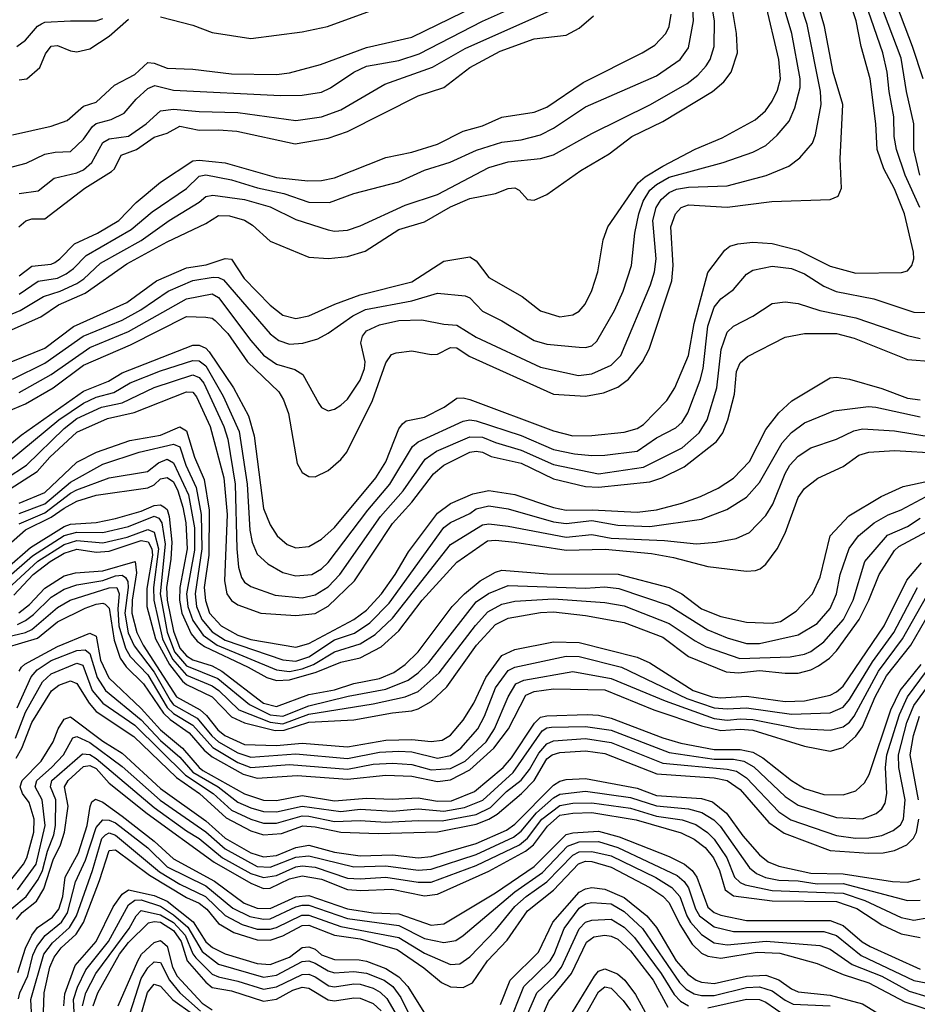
# Model space of a CAD drawing. Header units: inches. Extents: x 990535 to 1117859, y 769386 to 892122.
# Tile 924 of 1056: x 1071692 to 1074481, y 861695 to 864753. Entities that reach past the tile are written whole.
import ezdxf

# ---------------------------------------------------------------- set-up
doc = ezdxf.new("R2010")
doc.units = ezdxf.units.IN
doc.header["$MEASUREMENT"] = 0
doc.layers.add('B0876', color=7, linetype='Continuous')

msp = doc.modelspace()

# ---------------------------------------------------------------- linework, layer by layer
at = {"layer": 'B0876', "color": 5}
for points, elevation in [([(1071670, 864395.9), (1071790, 864422.9), (1071839.4, 864440.6), (1071890, 864484.7), (1071930, 864497.3), (1071986.2, 864550), (1072050, 864582.9), (1072090, 864620.3), (1072110, 864618.2), (1072150, 864603.1), (1072230, 864599.6), (1072350, 864584.7), (1072490, 864582.8), (1072530, 864588.7), (1072626.3, 864613.7), (1072770, 864667), (1072910, 864698.8), (1073270, 864875.3)], 5380), ([(1074488, 864270), (1074470.2, 864350), (1074469.6, 864430), (1074446.7, 864530), (1074430, 864634.2), (1074338.5, 864878.5)], 5040), ([(1071582.3, 863370), (1071697.2, 863462.8), (1071890, 863599.7), (1071968, 863630), (1072010, 863656.2), (1072230, 863742.1), (1072250, 863742.6), (1072270, 863733.3), (1072281.1, 863721.1), (1072356.3, 863610), (1072402.5, 863522.5), (1072420.9, 863460.9), (1072450, 863234.6), (1072470, 863184.6), (1072492.5, 863150), (1072523.5, 863123.5), (1072550, 863113.1), (1072590, 863116.6), (1072630, 863139.4), (1072670, 863175.9), (1072798, 863330), (1072830, 863380.1), (1072870, 863482.7), (1072881.6, 863498.4), (1072893.1, 863506.9), (1072950, 863518.9), (1073010.5, 863550), (1073050, 863577.3), (1073070, 863578.8), (1073090, 863573.4), (1073350, 863475.9), (1073410, 863460.4), (1073470, 863461.5), (1073570, 863471.9), (1073610, 863483.3), (1073630, 863495.7), (1073702.9, 863570), (1073727.6, 863610), (1073769.6, 863710), (1073787.3, 863810), (1073830, 863968.3), (1073883.1, 864036.9), (1073898.2, 864050), (1073922.6, 864057.4), (1073970, 864062.1), (1074030, 864057.8), (1074110, 864037), (1074210, 863988), (1074290, 863966.1), (1074432, 863968), (1074450, 863972.8), (1074463.8, 863990), (1074469.8, 864010), (1074468.5, 864031.5), (1074440.7, 864150), (1074410, 864227.9), (1074376.3, 864290), (1074356, 864350), (1074352.1, 864430), (1074333.8, 864570), (1074306.1, 864670), (1074290.6, 864749.4), (1074257.9, 864850)], 5080), ([(1071690, 863594.9), (1071790, 863651.3), (1071910, 863734.6), (1072030, 863784.3), (1072210, 863886.2), (1072290, 863901.5), (1072310, 863890.1), (1072410, 863757.2), (1072450, 863710.9), (1072490, 863683.6), (1072546.9, 863666.9), (1072571.6, 863651.6), (1072621.3, 863561.3), (1072630, 863548.9), (1072650, 863538.5), (1072670, 863543.2), (1072690, 863555.4), (1072710, 863574.5), (1072750, 863633.4), (1072763.7, 863670), (1072765.7, 863690), (1072751.5, 863750), (1072757.1, 863770), (1072770, 863787.2), (1072810, 863805.4), (1072870, 863818.4), (1072941.2, 863821.2), (1073010, 863807.7), (1073050, 863804.9), (1073110, 863766.7), (1073310, 863674.2), (1073427.7, 863647.7), (1073470, 863653.5), (1073530, 863680.5), (1073559.5, 863710), (1073652, 863930), (1073664.4, 863970), (1073669, 864010), (1073659.2, 864130), (1073669.4, 864170), (1073685.2, 864194.8), (1073710, 864216.8), (1073732.8, 864227.2), (1073770, 864232.6), (1073890, 864236.9), (1074010.9, 864269.1), (1074081.8, 864298.2), (1074115.6, 864324.4), (1074155, 864370), (1074164.7, 864395.3), (1074182.4, 864490), (1074179.8, 864530), (1074138.3, 864738.3), (1074102.4, 864850)], 5140), ([(1074488.4, 864170), (1074443.1, 864270), (1074416, 864350), (1074408.7, 864390), (1074408.2, 864451.8), (1074393.1, 864530), (1074387.3, 864590), (1074373.1, 864650), (1074300.6, 864860.6)], 5060), ([(1071605.8, 863814.2), (1071693.3, 863850), (1071766.3, 863893.7), (1071818.3, 863910), (1071870, 863934), (1071891.6, 863948.4), (1071943.3, 863996.7), (1072070, 864067.6), (1072156.7, 864130), (1072250, 864186.7), (1072270, 864204), (1072291.9, 864208.1), (1072390, 864194.3), (1072470, 864172.4), (1072550, 864132.9), (1072650, 864100.9), (1072670, 864096.8), (1072710, 864099.4), (1072750, 864113.2), (1072890, 864177.1), (1072990, 864210.5), (1073150, 864294), (1073210, 864311.7), (1073310, 864321.7), (1073350, 864333.8), (1073470, 864400.3), (1073651.9, 864490), (1073765.2, 864554.8), (1073798.6, 864581.4), (1073824.7, 864610), (1073837.1, 864630), (1073849.6, 864670), (1073850.6, 864750), (1073837.2, 864830)], 5240), ([(1071630, 863526.5), (1071710, 863560.5), (1071795.9, 863610), (1071890, 863680.2), (1072036.5, 863743.5), (1072210, 863831.4), (1072270, 863829.5), (1072290, 863826.1), (1072299.4, 863819.4), (1072338.4, 863778.4), (1072399.9, 863690), (1072497.4, 863597.4), (1072512, 863572), (1072527.4, 863530), (1072554.4, 863374.4), (1072570, 863347), (1072590, 863334.4), (1072610, 863333.6), (1072650, 863353.4), (1072690, 863387.1), (1072708.7, 863410), (1072787.9, 863570), (1072830, 863687.2), (1072847.1, 863712.9), (1072861.7, 863718.3), (1072910, 863725.1), (1072970, 863713.2), (1072990, 863714.2), (1073030, 863735.4), (1073050, 863734.4), (1073088.3, 863708.3), (1073350, 863590.4), (1073450, 863583.8), (1073506.1, 863593.9), (1073550, 863611.5), (1073583.4, 863636.6), (1073627.4, 863690), (1073648, 863730), (1073718, 863942), (1073722.6, 863990), (1073714.5, 864110), (1073729.1, 864150), (1073746.6, 864170), (1073770, 864178.5), (1073890, 864170.9), (1074029, 864189), (1074210, 864195.2), (1074234.6, 864205.4), (1074244.6, 864230), (1074241.3, 864321.3), (1074249.3, 864490), (1074219, 864590), (1074192.6, 864732.6), (1074164.2, 864830)], 5120), ([(1071670, 863636.9), (1071770, 863686.6), (1071889.4, 863770.6), (1072010, 863820.3), (1072068, 863852), (1072153.2, 863910), (1072230, 863943.2), (1072293.4, 863953.4), (1072310, 863952.8), (1072325.4, 863945.4), (1072470, 863778), (1072496.7, 863756.7), (1072530, 863745.5), (1072571.3, 863748.7), (1072617.9, 863762.1), (1072650, 863779.3), (1072726.6, 863833.4), (1072766.7, 863853.3), (1072910, 863879.9), (1072990, 863903.7), (1073075.9, 863895.9), (1073090, 863888.9), (1073130, 863847.5), (1073190, 863817.7), (1073290, 863756.8), (1073330, 863745.5), (1073430, 863736), (1073450, 863734.7), (1073470, 863740.1), (1073485.3, 863754.7), (1073540.1, 863850), (1073567.1, 863910), (1073592.9, 863990), (1073603.2, 864090), (1073615.1, 864150), (1073629, 864190), (1073650, 864223.5), (1073670, 864240.9), (1073710, 864263.8), (1073878, 864310), (1073970, 864341.9), (1074010, 864362.9), (1074045.6, 864394.4), (1074082.4, 864437.6), (1074100.6, 864479.4), (1074117, 864543), (1074116.8, 864570), (1074090.8, 864710), (1074055.7, 864830)], 5160), ([(1074498.5, 864570), (1074466.1, 864670), (1074405.2, 864830)], 5020), ([(1071565.5, 863650), (1071770, 863732.7), (1071859.3, 863800.7), (1072025, 863875), (1072117.4, 863942.6), (1072210, 863982.8), (1072271.9, 863991.9), (1072330, 864011.6), (1072350, 864009.1), (1072389.8, 863949.8), (1072470, 863866.3), (1072510, 863835.7), (1072550, 863824.8), (1072590, 863833.2), (1072671.4, 863870), (1072750, 863898.7), (1072910, 863939.2), (1073010, 864003.1), (1073090, 864017), (1073110, 864004.1), (1073150, 863952.9), (1073253.3, 863893.3), (1073310, 863848.8), (1073370, 863830.7), (1073410, 863836.6), (1073430, 863847.9), (1073449, 863870), (1073470, 863912), (1073488.6, 863970), (1073504.7, 864070), (1073519.6, 864110), (1073613.9, 864246.1), (1073634.7, 864265.3), (1073690, 864298.4), (1073790, 864350.8), (1073873.9, 864386.1), (1073977.4, 864442.6), (1074009.3, 864470.7), (1074030, 864500.5), (1074045.8, 864534.2), (1074055.2, 864570), (1074050.8, 864630), (1074008.3, 864810)], 5180), ([(1071633.2, 864286.8), (1071712, 864308), (1071770, 864335.9), (1071802.3, 864342.3), (1071850, 864344.1), (1071890, 864382.2), (1071918.2, 864421.8), (1071930, 864430.4), (1071976.6, 864443.4), (1072017, 864463), (1072053.8, 864506.2), (1072090, 864539.6), (1072111.5, 864548.5), (1072170, 864534.5), (1072502.5, 864517.5), (1072570, 864519.3), (1072630, 864528.6), (1072658.1, 864541.9), (1072729.8, 864590.2), (1072770, 864608.8), (1072870, 864627), (1072932.7, 864647.3), (1073130, 864749.2), (1073241.8, 864798.2)], 5360), ([(1071650, 863782.8), (1071757.9, 863830), (1071812.3, 863867.7), (1071895.7, 863904.3), (1072024.7, 863995.3), (1072150, 864063.6), (1072270, 864120.3), (1072310, 864145.3), (1072344.3, 864144.3), (1072390.1, 864130.1), (1072414.9, 864114.9), (1072470, 864065.2), (1072590, 864015.2), (1072651.6, 864011.6), (1072710, 864017.9), (1072765.3, 864034.7), (1072870, 864101.9), (1072950, 864125), (1073030, 864172.3), (1073090, 864198.1), (1073170, 864213.6), (1073210, 864229.4), (1073230, 864231.4), (1073243.7, 864223.7), (1073270, 864194.4), (1073290, 864192.7), (1073330, 864210.1), (1073435.1, 864284.9), (1073523.4, 864336.6), (1073593.3, 864390), (1073690, 864437), (1073844.7, 864530), (1073879.6, 864560.4), (1073902.5, 864590), (1073921.7, 864650), (1073919, 864710), (1073902.4, 864810)], 5220), ([(1071690, 863901.1), (1071750, 863941.6), (1071809.4, 863950.6), (1071836.4, 863963.6), (1071859.7, 863980.3), (1071898.8, 864021.1), (1072038.8, 864101.2), (1072104, 864156), (1072210, 864229.1), (1072250, 864267), (1072270, 864271.7), (1072350, 864255.4), (1072430.8, 864230.8), (1072513.1, 864213.1), (1072590, 864186.1), (1072654.8, 864185.2), (1072730, 864213.8), (1072870, 864249.2), (1072950, 864286), (1073029.1, 864310.9), (1073111.5, 864348.5), (1073190, 864372.4), (1073250, 864380.1), (1073310, 864395.4), (1073350, 864416.2), (1073450, 864482.2), (1073670, 864578.8), (1073743.8, 864630), (1073770, 864666.2), (1073785.6, 864750), (1073781.9, 864810)], 5260), ([(1071690, 864213.3), (1071750, 864222.1), (1071799.4, 864260.6), (1071870, 864277.6), (1071890, 864286.8), (1071916.1, 864310), (1071950, 864371.4), (1071970, 864383.7), (1072030, 864391.3), (1072085.1, 864430), (1072129.7, 864470.3), (1072170, 864475.1), (1072250, 864467.7), (1072370, 864465.5), (1072550, 864439.7), (1072630, 864451.3), (1072690, 864473.6), (1072826.8, 864553.2), (1072974.6, 864605.4), (1073076.1, 864663.9), (1073366.6, 864793.4)], 5340), ([(1072130, 864762.1), (1072230, 864736.3), (1072290, 864713.8), (1072410, 864695), (1072570, 864715.4), (1072648, 864732), (1072838.4, 864801.6)], 5420), ([(1071683.7, 864670), (1071710.5, 864689.5), (1071747.3, 864732.7), (1071759.5, 864740.5), (1071770, 864745.7), (1071850, 864750.1), (1071930, 864749.3), (1071950, 864757.4)], 5440), ([(1071689.8, 864110), (1071711.4, 864128.6), (1071730, 864134.3), (1071770, 864134.4), (1071894.3, 864230), (1071977.8, 864282.2), (1071986.7, 864290), (1072007.4, 864332.6), (1072055, 864350), (1072110, 864388.5), (1072150, 864400.5), (1072190, 864422.1), (1072250, 864409.8), (1072310, 864411.4), (1072366.9, 864406.9), (1072547.7, 864367.7), (1072650, 864385), (1072710, 864406.3), (1072930, 864516.9), (1073010, 864543), (1073090, 864605.2), (1073184.6, 864655.4), (1073290, 864693.9), (1073390, 864705), (1073430, 864726.9), (1073474.4, 864765.6)], 5320), ([(1071690, 863957.2), (1071730, 863987.9), (1071790, 863993.9), (1071800.8, 863999.2), (1071816.8, 864010), (1071862.9, 864057.1), (1071934.3, 864090), (1072000.1, 864130), (1072054.1, 864185.9), (1072130, 864248.8), (1072230, 864315.1), (1072250, 864317), (1072330, 864309.1), (1072490, 864262.8), (1072587.3, 864252.7), (1072630, 864253.3), (1072670, 864262.4), (1072830, 864325.7), (1072910, 864341.4), (1072990, 864366.5), (1073070, 864407), (1073130, 864423.1), (1073189.9, 864450.1), (1073290, 864466.2), (1073330, 864481.9), (1073442.1, 864557.9), (1073625.8, 864650), (1073665.5, 864674.5), (1073699.1, 864710), (1073710, 864732), (1073716.1, 864770)], 5280), ([(1071690, 864566), (1071714.4, 864570), (1071754.8, 864605.2), (1071772.7, 864647.3), (1071790, 864670.6), (1071810, 864673.2), (1071850, 864656.3), (1071870, 864653.2), (1071910, 864663.1), (1071970, 864701.8), (1072030, 864755.1)], 5420), ([(1071619.3, 863350), (1071813.4, 863510), (1071890, 863561.6), (1071930, 863581), (1071984.5, 863595.5), (1072035.2, 863624.8), (1072130, 863662.3), (1072230, 863694.9), (1072250, 863693.5), (1072270, 863677.8), (1072324.1, 863584.1), (1072374.4, 863474.4), (1072398.9, 863310), (1072407.3, 863167.3), (1072414.4, 863130), (1072430, 863093.4), (1072462.9, 863062.9), (1072510, 863036.3), (1072550, 863025.5), (1072599.2, 863030), (1072630, 863047.2), (1072650, 863066.9), (1072774.1, 863230), (1072842.3, 863310), (1072912, 863428), (1072930, 863441.6), (1073070, 863506.4), (1073090, 863510.7), (1073110, 863507.5), (1073250, 863461.3), (1073350, 863418.5), (1073415.7, 863404.3), (1073470, 863399.5), (1073510, 863400.1), (1073610, 863413.2), (1073670, 863454.1), (1073730, 863485.4), (1073750, 863503.5), (1073767.7, 863532.3), (1073806.1, 863633.9), (1073815.4, 863670), (1073830, 863801.5), (1073850, 863860.1), (1073870, 863886), (1073910, 863915.1), (1073950, 863962.7), (1073970, 863975.7), (1074030, 863987.5), (1074090, 863980.7), (1074130, 863963.8), (1074190, 863925.8), (1074229, 863909), (1074345.7, 863885.7), (1074470, 863844.4), (1074515.9, 863844.1)], 5060), ([(1071650, 863328.1), (1071713.3, 863370), (1071830, 863483.7), (1071870, 863514.5), (1071946.7, 863550), (1072010, 863563), (1072110, 863610.7), (1072230, 863650.5), (1072250, 863642.3), (1072263.8, 863623.8), (1072326, 863490), (1072338.7, 863450), (1072361.9, 863310), (1072367.1, 863110), (1072372.3, 863052.3), (1072380.7, 863020.7), (1072390, 863006.3), (1072410, 862992.6), (1072486.1, 862966.1), (1072570, 862957.5), (1072610, 862966.4), (1072650, 862991.7), (1072686.6, 863030), (1072813.1, 863210), (1072883.6, 863290), (1072951.9, 863388.1), (1072987, 863413), (1073090, 863457.8), (1073130, 863456.6), (1073170, 863439.8), (1073250, 863415.9), (1073350, 863371.4), (1073490, 863343), (1073630, 863363.1), (1073750, 863423.4), (1073802.9, 863470), (1073827.6, 863510), (1073857.9, 863610), (1073871.1, 863728.9), (1073890, 863782.7), (1073910, 863801.2), (1073970, 863832.7), (1074030, 863871.3), (1074070, 863876.6), (1074110, 863872.1), (1074178, 863850), (1074290, 863827), (1074450, 863771.9), (1074490, 863763.3)], 5040), ([(1071650.9, 863289.1), (1071746.5, 863350), (1071785.6, 863394.4), (1071870, 863472.1), (1071965.3, 863514.7), (1072047.3, 863532.7), (1072210, 863597.5), (1072230, 863596), (1072241.7, 863581.7), (1072283.7, 863490), (1072325.8, 863330), (1072336.4, 863216.4), (1072328.4, 863010), (1072336.1, 862970), (1072350, 862949.4), (1072370, 862936), (1072441.3, 862910), (1072550, 862902.5), (1072610, 862908.3), (1072650, 862931.9), (1072732, 863010), (1072850, 863188.3), (1072910, 863255.1), (1072977.2, 863342.8), (1073009.9, 863370), (1073090, 863409.8), (1073110, 863413.4), (1073130, 863409.8), (1073156.3, 863396.3), (1073250, 863376), (1073350, 863327), (1073450, 863303.3), (1073490, 863300.7), (1073650, 863317.8), (1073687.3, 863330), (1073755.9, 863364.1), (1073856.8, 863443.2), (1073876.5, 863470), (1073891.9, 863510), (1073912.2, 863590), (1073919.4, 863660.6), (1073930, 863687.5), (1073953.2, 863706.8), (1074070, 863766.9), (1074130, 863778.4), (1074230, 863778.6), (1074284.3, 863764.3), (1074450, 863697.8), (1074530, 863691.7)], 5020), ([(1071690, 863251), (1071770, 863285.1), (1071870, 863379.2), (1071930.4, 863410), (1072034.3, 863445.7), (1072130, 863462.2), (1072190, 863488.4), (1072210, 863475.7), (1072234.8, 863394.8), (1072264.8, 863324.8), (1072281, 863230), (1072279.5, 863090), (1072265.5, 862990), (1072269, 862949), (1072281.5, 862910), (1072317.6, 862870), (1072370, 862841.2), (1072410, 862827.5), (1072550, 862804.6), (1072590, 862815.3), (1072730, 862890.3), (1072770, 862919.4), (1072816.3, 862970), (1072859, 863030), (1072899.7, 863100.3), (1072990, 863220.7), (1073030, 863250.1), (1073099.5, 863280.5), (1073150, 863290.9), (1073230, 863278.7), (1073350, 863237.7), (1073390, 863229.4), (1073470.7, 863230.7), (1073610, 863223.2), (1073670, 863230.3), (1073748.8, 863251.2), (1073807.5, 863272.5), (1073861.9, 863298.1), (1073910, 863328.9), (1073959.2, 863380.7), (1074010, 863480.7), (1074050, 863532.3), (1074090.6, 863569.4), (1074210, 863640.7), (1074230, 863642.6), (1074270, 863636.9), (1074370, 863607.4), (1074450, 863577.7), (1074490, 863572.2)], 4980), ([(1071690, 863219.2), (1071770, 863249.9), (1071850, 863317.2), (1071950, 863372.2), (1072062.9, 863410), (1072170, 863435.1), (1072190, 863426.5), (1072208.7, 863370), (1072240.2, 863300.2), (1072255.8, 863215.8), (1072258, 863110), (1072237.2, 862970), (1072241.8, 862930), (1072257.5, 862890), (1072290, 862851.5), (1072330, 862825.6), (1072510, 862764.5), (1072550, 862761), (1072590, 862774.1), (1072670, 862827), (1072732.1, 862847.8), (1072780.3, 862879.7), (1072839.6, 862940.4), (1073010, 863175.8), (1073030, 863191.3), (1073090, 863219.8), (1073110, 863233.9), (1073150, 863243), (1073210, 863234), (1073350, 863193.7), (1073390, 863188.7), (1073470, 863197.2), (1073550, 863182.9), (1073650, 863178.6), (1073810, 863201.3), (1073888.4, 863231.6), (1073950, 863270.6), (1073990, 863315.8), (1074061.2, 863438.8), (1074090, 863471.5), (1074130, 863501.3), (1074221.3, 863538.7), (1074328.6, 863551.4), (1074352, 863550), (1074490, 863519.8)], 4960), ([(1071690, 863187.5), (1071770, 863221.3), (1071850, 863282.5), (1071870, 863292.6), (1071970, 863330.1), (1072088.7, 863350), (1072123, 863377), (1072150, 863388.6), (1072170, 863376.7), (1072216.9, 863276.9), (1072235.2, 863175.2), (1072235, 863105), (1072210.5, 862970), (1072214.1, 862930), (1072230, 862886.8), (1072261.8, 862841.8), (1072306.1, 862810), (1072490, 862733.3), (1072530, 862728.5), (1072570, 862736.8), (1072604.8, 862750), (1072670, 862789.8), (1072750, 862814), (1072796.5, 862843.5), (1072850, 862894.3), (1073030, 863123.5), (1073130, 863183.8), (1073150, 863186.9), (1073210, 863180.4), (1073390, 863145.7), (1073470, 863154.4), (1073530, 863142.9), (1073695.5, 863135.5), (1073794.6, 863125.4), (1073856, 863130), (1073918.4, 863141.6), (1073959.7, 863160.3), (1074010, 863212.9), (1074032, 863248), (1074070, 863343.8), (1074084.6, 863370), (1074110, 863397.2), (1074150, 863423.4), (1074229.9, 863450.1), (1074283.5, 863476.5), (1074310, 863482.4), (1074410, 863476), (1074530, 863456.2)], 4940), ([(1071630, 863099), (1071710, 863168.8), (1071790, 863207.5), (1071830, 863236.2), (1071870, 863257.5), (1071930, 863276.4), (1072090, 863299.3), (1072110, 863308.9), (1072130, 863327.2), (1072150, 863331.6), (1072170, 863317.4), (1072182.9, 863290), (1072199.1, 863239.1), (1072208.3, 863190), (1072212.4, 863110), (1072189.3, 862990), (1072188.2, 862950), (1072195.9, 862910), (1072225.2, 862845.2), (1072243.1, 862823.1), (1072266.3, 862806.3), (1072402.3, 862742.3), (1072460.1, 862710), (1072490, 862701), (1072530, 862702.8), (1072613.3, 862726.7), (1072690, 862757.2), (1072750, 862771.5), (1072815.3, 862804.7), (1072870, 862854.8), (1072942.8, 862950), (1073050, 863067.7), (1073145.6, 863134.4), (1073170, 863137), (1073230, 863130.7), (1073390, 863105.6), (1073511.4, 863108.6), (1073655, 863095), (1073722.8, 863082.8), (1073830, 863054.6), (1073950, 863040.6), (1073977.7, 863042.3), (1073992.7, 863047.3), (1074010, 863062.2), (1074044.9, 863110), (1074070, 863158.8), (1074110, 863269.5), (1074130, 863297.4), (1074171.3, 863328.7), (1074250, 863364.9), (1074299, 863401), (1074329.6, 863410.4), (1074410, 863415.2), (1074550, 863407)], 4920), ([(1071652.4, 863050), (1071725.8, 863114.2), (1071830, 863179), (1071850, 863186.2), (1071930, 863191.8), (1071990, 863203.9), (1072070, 863226.5), (1072110, 863244.7), (1072130, 863246.8), (1072140.2, 863240.2), (1072150, 863231.6), (1072156.8, 863210), (1072165.2, 863130), (1072162, 863078), (1072148.5, 862990), (1072150.3, 862950), (1072170, 862854), (1072190, 862800.7), (1072210, 862777.2), (1072230, 862764.9), (1072290, 862746.4), (1072320.3, 862730), (1072450, 862630), (1072490, 862620.2), (1072590, 862657.3), (1072670, 862671.9), (1072730, 862691.3), (1072810, 862707), (1072854.6, 862725.4), (1072889.8, 862750.2), (1072930, 862790), (1073035.8, 862930), (1073073.9, 862970), (1073122.3, 863010), (1073170, 863037.1), (1073190, 863043.4), (1073331.7, 863031.7), (1073551.2, 863031.2), (1073710, 862989.8), (1073749.5, 862969.5), (1073810, 862923.6), (1073870, 862899.8), (1073950, 862881.5), (1074030, 862878.3), (1074056, 862884), (1074104.5, 862915.5), (1074154.6, 862970), (1074178.5, 863021.5), (1074209.9, 863150), (1074268.2, 863211.8), (1074368.3, 863271.7), (1074436.5, 863303.5), (1074518.9, 863321.1)], 4880), ([(1071650, 863016), (1071732.2, 863087.8), (1071830, 863150.7), (1071870, 863161.1), (1071950, 863160), (1072030, 863179.5), (1072110, 863211), (1072124.4, 863204.4), (1072134.1, 863190), (1072143.7, 863123.7), (1072128.6, 862970), (1072150, 862850.9), (1072173.3, 862790), (1072210, 862746.4), (1072307.2, 862707.2), (1072405.6, 862625.6), (1072470, 862594.2), (1072510, 862589.7), (1072590, 862622), (1072712.3, 862652.3), (1072830, 862673.2), (1072898.5, 862701.5), (1072930, 862724.1), (1072963.4, 862756.6), (1073110, 862944.6), (1073148.9, 862971.1), (1073210, 862995.5), (1073450, 862987.1), (1073510, 862991.2), (1073553.7, 862986.3), (1073710, 862934.1), (1073830, 862857.6), (1073890, 862833), (1073950, 862815.9), (1073990, 862815.9), (1074110, 862842.3), (1074170, 862877.2), (1074210, 862924), (1074229.9, 862969.9), (1074240.5, 863030), (1074269.3, 863110.7), (1074298.4, 863150), (1074346.7, 863190), (1074390, 863215.6), (1074430, 863230.8), (1074508.1, 863271.9)], 4860), ([(1071655, 862985), (1071748.6, 863071.4), (1071830, 863123.2), (1071870, 863135.6), (1071950, 863128.1), (1072025.6, 863145.6), (1072090, 863169.5), (1072110, 863161.5), (1072123.5, 863110), (1072107.3, 862990), (1072109.2, 862950), (1072135.9, 862830), (1072166.9, 862766.9), (1072210, 862717.5), (1072290, 862684.2), (1072310.7, 862670), (1072373.4, 862610), (1072470, 862571.5), (1072510, 862566.4), (1072590, 862595.8), (1072790, 862627.9), (1072889.8, 862650.2), (1072930, 862666), (1072995.5, 862724.5), (1073108.4, 862871.6), (1073146.2, 862913.8), (1073190, 862938.1), (1073230, 862946.9), (1073350, 862954.8), (1073510, 862943.1), (1073570, 862932.4), (1073710, 862877.9), (1073790, 862823.5), (1073825.1, 862805.1), (1073928.9, 862768.9), (1074085.8, 862774.3), (1074130, 862782.4), (1074150, 862791.1), (1074190, 862820.6), (1074251, 862890), (1074281.1, 862950), (1074317.2, 863070), (1074388.3, 863151.7), (1074450, 863179.4), (1074490, 863204.8)], 4840), ([(1071673.8, 862966.2), (1071733.8, 863030), (1071786.8, 863070), (1071830, 863095.7), (1071870, 863108.1), (1071930, 863099.7), (1071970, 863102.1), (1072070, 863135.7), (1072091.1, 863131.1), (1072102.3, 863110), (1072104.6, 863090), (1072086.8, 862986.8), (1072087.5, 862930), (1072114.1, 862830), (1072157.6, 862750), (1072198.2, 862698.2), (1072210, 862688.4), (1072289.7, 862649.7), (1072350, 862587.6), (1072390, 862568.6), (1072485.4, 862545.4), (1072513.7, 862546.3), (1072590, 862570.7), (1072730, 862578.9), (1072850, 862600.2), (1072910, 862606), (1072930, 862612.5), (1072970, 862635.6), (1073019.4, 862680.6), (1073110.9, 862810), (1073170, 862874.1), (1073210, 862894.2), (1073310, 862912.2), (1073350, 862914.1), (1073450, 862902.9), (1073570, 862880.7), (1073690, 862835.1), (1073770, 862774.7), (1073887.2, 862727.2), (1073924.9, 862724.9), (1073990, 862731.9), (1074070, 862723.2), (1074110, 862723.5), (1074150, 862734.2), (1074173.7, 862746.3), (1074207.6, 862770), (1074230, 862792.5), (1074300, 862890), (1074330.4, 862950), (1074362.2, 863030), (1074410, 863104.3), (1074422.7, 863117.3), (1074510, 863163.7)], 4820), ([(1071689.7, 862910.3), (1071723.1, 862936.9), (1071770, 862987.6), (1071830, 863026), (1071865.1, 863034.9), (1071950, 863041.4), (1072050.6, 863070.6), (1072054.8, 863034.8), (1072041.7, 862950), (1072040.4, 862910), (1072055.9, 862850), (1072075.9, 862810), (1072178.9, 862650), (1072252.3, 862610), (1072272.2, 862592.2), (1072307.6, 862547.6), (1072329.3, 862530), (1072390, 862501.7), (1072490, 862498.4), (1072570, 862506.1), (1072710, 862494.5), (1072830, 862515.5), (1072910, 862517.2), (1072970, 862510.7), (1073004.5, 862515.5), (1073030, 862531.3), (1073070, 862577.4), (1073102.7, 862630), (1073139.7, 862710), (1073190, 862777.8), (1073230, 862796.7), (1073350, 862820.7), (1073430, 862818.6), (1073610, 862773.4), (1073650, 862755.2), (1073784, 862670), (1073843.5, 862650), (1073870, 862646.3), (1073950, 862652.4), (1074070, 862635.6), (1074130, 862637.8), (1074210, 862654.8), (1074230, 862664.9), (1074250, 862683.2), (1074377.4, 862870), (1074448, 863012), (1074494, 863066)], 4780), ([(1071685.1, 862874.9), (1071710, 862886.9), (1071734.8, 862905.2), (1071790, 862959.5), (1071830, 862984.2), (1071870, 862998.3), (1071950, 863010.9), (1071990, 863025.5), (1072010, 863027.8), (1072020.9, 863020.9), (1072028.5, 863008.5), (1072029.1, 862990), (1072018.3, 862910), (1072028.9, 862848.9), (1072047.8, 862807.8), (1072110, 862726.5), (1072159.1, 862639.1), (1072170, 862625.5), (1072243.8, 862583.8), (1072288.7, 862528.7), (1072310, 862510.2), (1072370, 862476.4), (1072410, 862462.8), (1072550, 862472.9), (1072710, 862458.2), (1072810, 862478), (1072870, 862481.5), (1072910, 862478.8), (1072990, 862459.7), (1073030, 862467.8), (1073062.1, 862490), (1073115, 862550), (1073135.7, 862590), (1073170, 862677.9), (1073210, 862732.1), (1073230, 862742.2), (1073390, 862776.4), (1073430, 862775.5), (1073562.1, 862742.1), (1073765.1, 862645.1), (1073850, 862615.7), (1073890, 862612.1), (1073950, 862615.9), (1074090, 862595.8), (1074210, 862600.6), (1074250, 862617.6), (1074270, 862641.2), (1074341.8, 862758.2), (1074407.5, 862850), (1074480.7, 862990)], 4760), ([(1071630, 862830.8), (1071709.8, 862850.2), (1071730, 862859.1), (1071810, 862927.3), (1071849.1, 862950), (1071970, 862988.3), (1071993.9, 862990), (1072000.7, 862970), (1071996.6, 862923.4), (1071999.9, 862870), (1072020.7, 862800.7), (1072035.6, 862775.6), (1072090, 862718.2), (1072150, 862616.5), (1072170, 862597.6), (1072230, 862561.8), (1072292.1, 862492.1), (1072370, 862446.4), (1072410, 862430.3), (1072530, 862439.8), (1072710, 862425.3), (1072790, 862440.5), (1072850, 862444.2), (1072910, 862439.5), (1072970, 862423.1), (1073030, 862427.7), (1073075.9, 862450), (1073141.5, 862510), (1073167.4, 862550), (1073209.4, 862650), (1073233.8, 862690), (1073258.6, 862701.4), (1073410, 862728.6), (1073530, 862707.1), (1073697.1, 862637.1), (1073850, 862582.3), (1073890, 862577.2), (1073930, 862581.4), (1073970, 862579.5), (1074110, 862551.6), (1074210, 862546.2), (1074250, 862557), (1074270, 862571.4), (1074284.7, 862590), (1074359.9, 862730), (1074434.9, 862830), (1074510, 862964.1)], 4740), ([(1071650, 862803.4), (1071747.9, 862832.1), (1071810, 862882.7), (1071895.1, 862924.9), (1071930, 862937.4), (1071950, 862940.6), (1071957.6, 862937.6), (1071970, 862925), (1071985.9, 862825.9), (1072003.8, 862770), (1072023.4, 862743.4), (1072076.4, 862690), (1072138.8, 862598.8), (1072159.3, 862579.3), (1072218.1, 862538.1), (1072264.7, 862484.7), (1072290, 862463.5), (1072385.9, 862410), (1072430, 862397.5), (1072554.3, 862405.7), (1072710, 862394.2), (1072830, 862407), (1072910, 862403.6), (1072990, 862386.9), (1073030, 862392.4), (1073090, 862423.5), (1073164.7, 862490), (1073211.1, 862550), (1073264.7, 862655.3), (1073290, 862666.4), (1073350, 862675.2), (1073510, 862671.4), (1073661.7, 862610), (1073810, 862559.3), (1073870, 862545.8), (1073930, 862549.7), (1073970, 862546.5), (1074130, 862496.4), (1074210, 862481.6), (1074250, 862492.5), (1074290, 862527.3), (1074310, 862556.7), (1074350.1, 862649.9), (1074385.3, 862714.7), (1074460.1, 862810), (1074522.2, 862917.8)], 4720), ([(1071684.4, 862615.6), (1071727.9, 862712.1), (1071745.9, 862734.1), (1071790, 862762.9), (1071870, 862793.9), (1071896, 862796), (1071910, 862784), (1071933.3, 862710), (1071958.5, 862670), (1072070, 862578), (1072130, 862514.2), (1072190, 862462.1), (1072230, 862416.1), (1072308.3, 862370), (1072370, 862323.1), (1072410, 862304.9), (1072450, 862294), (1072490, 862292.5), (1072570, 862310.5), (1072690, 862293.3), (1072750, 862300.6), (1072850, 862294.7), (1072930, 862301.9), (1073010, 862294.6), (1073073.8, 862306.2), (1073130.8, 862329.2), (1073225.5, 862414.5), (1073315.3, 862544.7), (1073330, 862553.5), (1073344.7, 862555.3), (1073450, 862558.2), (1073530, 862546.3), (1073710, 862476.8), (1073850, 862455.8), (1073910, 862456), (1073941.8, 862450), (1073972.3, 862432.3), (1074070, 862339.9), (1074110, 862313.4), (1074230, 862275.1), (1074310, 862271.3), (1074353, 862287), (1074370, 862301.7), (1074380.5, 862319.5), (1074386.2, 862350), (1074382.1, 862430), (1074386.3, 862470), (1074425.2, 862594.8), (1074450, 862649.4), (1074586.3, 862833.6)], 4660), ([(1071690.5, 862729.5), (1071698.2, 862741.8), (1071708.3, 862751.7), (1071810, 862806.3), (1071910, 862847.2), (1071930, 862838.6), (1071943.5, 862763.5), (1071968.6, 862708.6), (1072070, 862613.2), (1072130, 862547), (1072198.1, 862490), (1072249.4, 862430), (1072261.4, 862421.4), (1072390, 862348.8), (1072450, 862328.8), (1072490, 862328.1), (1072570, 862343.6), (1072670, 862327), (1072770, 862335.5), (1072850, 862331.5), (1072930, 862336.6), (1072990, 862325.3), (1073033.2, 862326.8), (1073104.5, 862355.5), (1073193.6, 862430), (1073219.8, 862460.2), (1073291.5, 862568.5), (1073310, 862586.2), (1073330, 862591.2), (1073454.9, 862594.9), (1073490, 862593.4), (1073530, 862583.9), (1073690, 862522.4), (1073745.7, 862505.7), (1073850, 862486.1), (1073930, 862486.4), (1073970, 862477.7), (1074000.5, 862460.5), (1074090, 862390.4), (1074130, 862365.1), (1074190, 862346.4), (1074250, 862345.3), (1074290, 862358.3), (1074316.8, 862383.2), (1074331.1, 862408.9), (1074398.6, 862610), (1074427, 862670), (1074492.3, 862750)], 4680), ([(1071679, 862521), (1071710, 862601.9), (1071763.2, 862696.8), (1071790, 862720.9), (1071870, 862754.8), (1071888.4, 862748.4), (1071917.6, 862670), (1071950.8, 862630), (1072050, 862561.4), (1072206.7, 862406.7), (1072293.4, 862350), (1072350, 862297.7), (1072410, 862269.7), (1072450, 862257.7), (1072490, 862257.1), (1072570, 862280), (1072590, 862279.7), (1072670, 862262.4), (1072750, 862265.3), (1072830, 862260.7), (1072930, 862266), (1073004.4, 862264.4), (1073110, 862284.5), (1073154.4, 862305.6), (1073204.6, 862355.4), (1073249.5, 862390.5), (1073275.7, 862424.3), (1073305.3, 862474.7), (1073330, 862503.8), (1073350, 862513.5), (1073450, 862520.7), (1073530, 862508), (1073690, 862443.5), (1073890, 862425), (1073918.8, 862418.8), (1073950, 862397.9), (1074050, 862292.6), (1074087.7, 862267.7), (1074230, 862219.2), (1074289.1, 862210.9), (1074330, 862211.4), (1074370, 862219.1), (1074405.4, 862234.6), (1074427.9, 862252.1), (1074437.4, 862270), (1074442.7, 862330), (1074423.3, 862430), (1074422.5, 862470), (1074448.3, 862570), (1074470, 862622.6), (1074599.7, 862800.2)], 4640), ([(1071681, 862459), (1071698.4, 862490), (1071730, 862570.4), (1071791.1, 862668.9), (1071813.4, 862686.6), (1071850, 862699.3), (1071870, 862691.7), (1071907.6, 862630), (1071930, 862604.2), (1072046.2, 862526.2), (1072178.8, 862398.8), (1072251.1, 862350), (1072333.9, 862273.9), (1072410, 862233.8), (1072450, 862221.7), (1072505.5, 862225.5), (1072571.2, 862248.8), (1072610, 862246.3), (1072690, 862229.7), (1072805.4, 862225.5), (1072990, 862230.8), (1073110, 862254.4), (1073150, 862269.6), (1073175.1, 862284.9), (1073250.8, 862350), (1073290.1, 862390), (1073330, 862457.1), (1073346.4, 862470), (1073370, 862477.4), (1073450, 862482.2), (1073510, 862474.1), (1073671.2, 862411.2), (1073850, 862398.2), (1073890.2, 862390.2), (1073930, 862362.2), (1074019.2, 862259.2), (1074066.6, 862226.6), (1074210, 862172.1), (1074330, 862164.1), (1074374.4, 862165.6), (1074410, 862172.1), (1074448.3, 862190), (1074469.2, 862210.8), (1074478.3, 862230), (1074485.1, 862270)], 4620), ([(1071656.8, 862070), (1071704.3, 862130), (1071714.5, 862150), (1071736.2, 862230), (1071737.5, 862270), (1071721.3, 862321.3), (1071701.2, 862350), (1071694, 862370), (1071699.6, 862390), (1071759.2, 862450), (1071796.4, 862510), (1071811.4, 862550), (1071830, 862580.3), (1071850, 862587.3), (1071950, 862512.5), (1072010, 862474.7), (1072130, 862364.8), (1072270, 862265.2), (1072330, 862210.9), (1072410, 862165.4), (1072450, 862152.5), (1072490, 862157.3), (1072550, 862181.4), (1072590, 862188.9), (1072670, 862167.7), (1072750, 862156.3), (1072850, 862159.1), (1072930, 862149.3), (1072970, 862154.2), (1073110, 862193.8), (1073204, 862236), (1073230, 862253.9), (1073350, 862375.1), (1073370, 862387.8), (1073390, 862393.5), (1073450, 862395.9), (1073610, 862366), (1073670, 862343.9), (1073810, 862334), (1073844.2, 862324.2), (1073888.2, 862288.2), (1073938.5, 862218.5), (1073990, 862159.4), (1074017.6, 862137.6), (1074050, 862123.4), (1074150, 862101.7), (1074250, 862100.3), (1074404, 862076), (1074450, 862073.9), (1074490, 862084.1)], 4580), ([(1074483.8, 862330), (1074458.2, 862470), (1074468.3, 862530), (1074487.9, 862590)], 4620), ([(1071685.4, 862050), (1071743.2, 862130), (1071770.9, 862250), (1071761.6, 862330), (1071740.6, 862370), (1071744.9, 862390), (1071791.2, 862430), (1071828.4, 862470), (1071857.3, 862522.7), (1071870, 862527.1), (1071910, 862508.5), (1072010, 862433.3), (1072128.5, 862328.5), (1072270, 862230.2), (1072330, 862177.2), (1072430, 862122.8), (1072470, 862120.8), (1072550, 862152.1), (1072590, 862156.2), (1072730, 862122), (1072830, 862125), (1072930, 862111.4), (1072970, 862114.5), (1073110, 862160.6), (1073226.5, 862213.5), (1073250, 862232.9), (1073298.1, 862290), (1073350, 862336.5), (1073370, 862347.4), (1073450, 862356.6), (1073590, 862337.2), (1073670, 862311), (1073770, 862301.9), (1073811, 862291), (1073848, 862268), (1073868.1, 862248.1), (1073959.1, 862119.1), (1073981.4, 862101.4), (1074008.8, 862088.8), (1074050, 862080.4), (1074110, 862077.9), (1074170, 862068.8), (1074250, 862070), (1074450, 862016.8), (1074490, 862018.5)], 4560), ([(1071667.9, 861992.1), (1071712.6, 862030), (1071750, 862082.2), (1071763.3, 862110), (1071779, 862170), (1071798.3, 862221.7), (1071803, 862250), (1071804.7, 862330), (1071788.2, 862370), (1071791.7, 862390), (1071887.4, 862472.6), (1071910, 862470.4), (1071930, 862458.4), (1072110, 862306), (1072210, 862233.3), (1072250, 862209.7), (1072322.4, 862150), (1072410, 862101.3), (1072450, 862088.4), (1072490, 862094.8), (1072550, 862121.9), (1072570, 862124.6), (1072610, 862120.3), (1072710, 862087), (1072750, 862084.2), (1072830, 862089.9), (1072930, 862074), (1072970, 862074.1), (1073110, 862125.7), (1073244.8, 862190), (1073269.4, 862210.6), (1073314, 862270), (1073370, 862312.5), (1073410, 862319.8), (1073470, 862320.7), (1073590, 862304.4), (1073670, 862278.8), (1073750, 862267.4), (1073792.8, 862252.8), (1073828.7, 862228.7), (1073850, 862208), (1073889.4, 862150), (1073913.1, 862090), (1073930, 862073.1), (1073946, 862066), (1074030, 862048), (1074250, 862040.1), (1074317.2, 862017.2), (1074430, 861964), (1074470, 861956.3), (1074516, 861964)], 4540), ([(1071682, 861958), (1071700.1, 861979.9), (1071744.6, 862015.4), (1071767, 862053), (1071796, 862144), (1071818.6, 862190), (1071831.4, 862230), (1071842.4, 862310), (1071830.9, 862370), (1071842.6, 862390), (1071890, 862433.5), (1071910, 862436.9), (1071930, 862427.4), (1071970, 862382), (1072087.8, 862287.8), (1072296.4, 862136.4), (1072410, 862070.7), (1072450, 862054.9), (1072470, 862056), (1072530, 862084.1), (1072570, 862094.2), (1072630, 862083.2), (1072710, 862051.1), (1072751.7, 862048.3), (1072848, 862052), (1072950, 862032.1), (1072990, 862037.1), (1073150, 862108.6), (1073263.8, 862170), (1073288.8, 862190), (1073331.9, 862248.1), (1073370, 862282.1), (1073410, 862289), (1073470, 862290.6), (1073607.3, 862267.3), (1073747.3, 862227.3), (1073787.3, 862207.3), (1073821.5, 862181.5), (1073847.6, 862150), (1073866.2, 862110), (1073883.7, 862050), (1073910, 862031.6), (1074030, 862016.4), (1074230, 862014.6), (1074292.3, 861992.3), (1074370, 861942), (1074430, 861913.4), (1074490, 861902.3)], 4520), ([(1071686.7, 861793.3), (1071710.5, 861869.5), (1071730, 861910), (1071747.1, 861932.9), (1071794.3, 861965.7), (1071813.6, 861990), (1071825.8, 862030), (1071832.9, 862090), (1071874.7, 862165.3), (1071902.1, 862250), (1071910.6, 862309.4), (1071916.3, 862323.7), (1071927.7, 862332.3), (1071950, 862322.9), (1072010, 862279.6), (1072110, 862201.7), (1072170, 862146.4), (1072296.9, 862076.9), (1072389.3, 862009.3), (1072430, 861993), (1072470, 861992.5), (1072550, 862028.9), (1072590, 862032.5), (1072710, 861991), (1072790, 861979.4), (1072870, 861975.6), (1072970, 861940.7), (1073010, 861944.8), (1073170, 862041.2), (1073290, 862122.6), (1073390, 862222.5), (1073410, 862227.5), (1073490, 862232.1), (1073554.8, 862214.8), (1073710, 862154.2), (1073757.1, 862130), (1073781.2, 862110), (1073795.3, 862090), (1073830, 861997), (1073850, 861979.7), (1073870, 861971.3), (1073950, 861955.3), (1074210, 861955.1), (1074250, 861939.7), (1074309.2, 861889.2), (1074334, 861874), (1074490, 861804.4)], 4480), ([(1071688.2, 861711.8), (1071692.4, 861730), (1071717.3, 861782.7), (1071732.7, 861847.3), (1071745.2, 861874.8), (1071771.1, 861908.9), (1071821.5, 861950), (1071840.7, 861979.3), (1071865.3, 862074.7), (1071897, 862143), (1071930, 862244.3), (1071950, 862268.2), (1071970, 862267.2), (1071990, 862258), (1072090, 862180.3), (1072150, 862122.3), (1072270, 862062.7), (1072353.8, 861993.8), (1072407.5, 861967.5), (1072450, 861958.9), (1072470, 861960.4), (1072550, 861997.3), (1072570, 862003), (1072590, 862002.3), (1072710, 861961.4), (1072870, 861939.9), (1072950, 861898.8), (1073010, 861886.4), (1073047, 861893), (1073070, 861908), (1073230, 862044.3), (1073315.8, 862104.2), (1073393.8, 862186.2), (1073430, 862199.5), (1073490, 862200.7), (1073550, 862182.2), (1073735.1, 862095.1), (1073756.6, 862076.6), (1073770, 862057), (1073791.2, 861991.2), (1073804, 861970), (1073850, 861935.4), (1073910, 861921.2), (1074190, 861921.1), (1074230, 861908.1), (1074306.7, 861846.7), (1074470, 861769.2), (1074530, 861756.9)], 4460), ([(1071729.2, 861670), (1071727.2, 861710), (1071766.8, 861850), (1071793.8, 861886.2), (1071846.5, 861933.5), (1071868.4, 861970), (1071918, 862110), (1071947, 862210), (1071958.3, 862221.7), (1071970, 862227.9), (1071990, 862219.8), (1072126.4, 862106.4), (1072190, 862068.2), (1072269.7, 862029.7), (1072330.7, 861970.7), (1072382.9, 861942.9), (1072430, 861928.5), (1072470, 861927.7), (1072490, 861933.4), (1072568.2, 861971.8), (1072590, 861972.1), (1072690, 861936.8), (1072870, 861901.9), (1072950, 861853.5), (1073030, 861818.3), (1073059.6, 861820.4), (1073090, 861841.8), (1073170, 861924.7), (1073230, 861998.3), (1073265.8, 862030), (1073330, 862074.7), (1073410, 862157.9), (1073430, 862168.5), (1073469.9, 862169.9), (1073530, 862156.3), (1073668.5, 862088.5), (1073718.1, 862058.1), (1073742.6, 862030), (1073764.2, 861970), (1073776, 861950), (1073810, 861911.4), (1073850, 861885.3), (1073890, 861880), (1074011.1, 861891.1), (1074177.8, 861877.8), (1074210, 861866.4), (1074278, 861818), (1074370, 861781.7), (1074455.8, 861735.8), (1074510, 861719.5)], 4440), ([(1071766.6, 861670), (1071768.5, 861730), (1071786.2, 861810), (1071799, 861841), (1071821.2, 861870), (1071867.6, 861912.4), (1071890.8, 861949.3), (1071940.4, 862079.6), (1071970, 862172.2), (1071990, 862174.6), (1072095.5, 862095.5), (1072210, 862026.5), (1072250, 862008.7), (1072273.7, 861990), (1072310, 861946), (1072357.5, 861917.5), (1072430, 861894.7), (1072470, 861893.7), (1072510, 861907.3), (1072570, 861940), (1072590, 861940.7), (1072670, 861909.9), (1072750, 861898.4), (1072864.9, 861864.9), (1072947.6, 861807.6), (1073002, 861762), (1073030, 861748.6), (1073070, 861746.7), (1073098.9, 861761.1), (1073145.8, 861830), (1073206, 861894), (1073270, 861985), (1073350.7, 862049.3), (1073428.5, 862131.5), (1073450, 862139.4), (1073470, 862138.7), (1073530, 862120.8), (1073650, 862057.5), (1073690.3, 862030.3), (1073710, 862010), (1073742.6, 861942.6), (1073781.4, 861881.4), (1073810, 861853.7), (1073830, 861844), (1073870, 861837.7), (1073983, 861857), (1074053.8, 861853.8), (1074170, 861821.7), (1074250, 861786.9), (1074330, 861761.5), (1074442, 861702), (1074510, 861680)], 4420), ([(1071829.7, 861690), (1071832.2, 861727.8), (1071864.9, 861815.1), (1071929.7, 861890.3), (1071982.9, 861997.1), (1072010, 862037.3), (1072029.7, 862050.3), (1072110, 862033.2), (1072150, 862015.1), (1072230.9, 861950.9), (1072270, 861888.7), (1072291.6, 861871.6), (1072330, 861851.6), (1072430, 861821), (1072470, 861818.5), (1072530, 861841.2), (1072570, 861871.5), (1072590, 861873.7), (1072610, 861866.1), (1072630, 861848.7), (1072670, 861833.8), (1072747.1, 861832.9), (1072770, 861828.4), (1072830, 861805.9), (1072870, 861779.8), (1072898.1, 861750), (1072947.2, 861670)], 4380), ([(1073185.7, 861694.3), (1073215.9, 861770), (1073303.7, 861856.3), (1073348.4, 861950), (1073430, 862042.8), (1073450, 862053.8), (1073470, 862057.3), (1073510, 862052.6), (1073570, 862026.1), (1073640.4, 861970), (1073670, 861933.4), (1073731.6, 861830), (1073768, 861788), (1073793.7, 861770), (1073810, 861763.2), (1073850, 861759.2), (1073950, 861782.2), (1074010, 861785.3), (1074050, 861771.2), (1074090, 861742.8), (1074110, 861734), (1074210, 861723.5), (1074310, 861696.6), (1074410, 861635.6)], 4380), ([(1071861.2, 861670), (1071858.8, 861710), (1071871.7, 861748.4), (1071897.7, 861802.3), (1071968.3, 861890), (1072030, 862003.3), (1072050, 862018.2), (1072070, 862018.8), (1072130, 861999.4), (1072170, 861973), (1072214.3, 861934.3), (1072258.5, 861858.5), (1072310, 861819.8), (1072450, 861779), (1072490, 861785.7), (1072570, 861827.5), (1072590, 861829.6), (1072610, 861822.7), (1072650, 861798.3), (1072670, 861792.6), (1072730, 861796.5), (1072770, 861791.5), (1072824.2, 861770), (1072850.8, 861750), (1072875.7, 861715.7), (1072910, 861646.1)], 4360), ([(1073210, 861628.1), (1073258.7, 861750), (1073339.8, 861830), (1073352.2, 861850), (1073383.9, 861930), (1073430, 861993.3), (1073450, 862006.5), (1073470, 862010.5), (1073530, 862007.1), (1073570, 861983.1), (1073626.8, 861930), (1073742.3, 861762.3), (1073762.2, 861742.2), (1073787.7, 861727.7), (1073810, 861722.3), (1073850, 861722.2), (1073950, 861747), (1073990, 861749.5), (1074030, 861736.6), (1074070, 861707.7), (1074095.3, 861695.3), (1074210, 861689.5)], 4360), ([(1071887.3, 861690), (1071897.8, 861730), (1071928.6, 861790), (1072032.7, 861930), (1072054.3, 861970), (1072070, 861985.7), (1072130, 861972.9), (1072170, 861949.2), (1072206.3, 861910), (1072230, 861851.4), (1072239, 861839), (1072290, 861788.1), (1072310, 861779.6), (1072370, 861766.9), (1072450, 861741.5), (1072490, 861748.9), (1072570, 861787.4), (1072590, 861788), (1072610, 861780.2), (1072652.3, 861752.3), (1072670, 861748.7), (1072730, 861758), (1072750, 861757.1), (1072790, 861744.8), (1072812.3, 861732.3), (1072833.1, 861713.1), (1072890, 861615.3)], 4340), ([(1071920.6, 861690), (1071934.5, 861730), (1072002.4, 861850), (1072030, 861886.6), (1072092.3, 861947.7), (1072110, 861952.1), (1072130, 861949.9), (1072170, 861924.3), (1072194.2, 861890), (1072212.6, 861830), (1072270, 861763.2), (1072290, 861746.7), (1072350, 861736.8), (1072450, 861704.5), (1072490, 861711.2), (1072541.1, 861738.9), (1072570, 861748), (1072590, 861745.4), (1072650, 861709), (1072670, 861705.6), (1072730, 861715), (1072750, 861713.5), (1072790, 861697.7), (1072814.8, 861674.8)], 4320), ([(1073230, 861573.8), (1073298.6, 861730), (1073355.3, 861784.7), (1073375.3, 861810), (1073430.3, 861929.7), (1073450, 861949.4), (1073470, 861956.6), (1073530, 861959.3), (1073570, 861934.1), (1073601.9, 861901.9), (1073685.1, 861790), (1073724.8, 861724.8), (1073744.9, 861704.9), (1073770, 861690.3)], 4340), ([(1073311.6, 861650), (1073335.5, 861704.5), (1073406.1, 861790), (1073452.5, 861887.5), (1073475.7, 861904.3), (1073510, 861909.5), (1073530, 861906.5), (1073550, 861896.8), (1073590, 861861), (1073660.1, 861770), (1073706.1, 861686.1)], 4320), ([(1071998.3, 861690), (1072058.9, 861830), (1072071, 861850), (1072110, 861887), (1072130, 861893.3), (1072150, 861875.5), (1072166.7, 861810), (1072181.7, 861781.7), (1072258.5, 861698.5), (1072290, 861678.1)], 4280), ([(1072034.4, 861665.6), (1072070, 861774.8), (1072090, 861808.5), (1072110, 861826.4), (1072130, 861824.6), (1072157.1, 861770), (1072190, 861730), (1072253.3, 861673.3)], 4260), ([(1073409.3, 861670.7), (1073478.2, 861781.8), (1073490, 861797.4), (1073510, 861805.3), (1073549, 861789), (1073571.6, 861770), (1073604.9, 861724.9), (1073670, 861606.6)], 4280), ([(1072071.2, 861670), (1072088.9, 861731.1), (1072110, 861757), (1072130, 861751), (1072168.3, 861708.3), (1072290, 861622.1)], 4240), ([(1073421.2, 861610), (1073490, 861733.5), (1073510, 861749.3), (1073530, 861745.2), (1073566.8, 861706.8), (1073590, 861675.8)], 4260), ([(1073830, 861683.9), (1073950, 861710.6), (1073990, 861709.2), (1074010, 861701.8), (1074070, 861659.7)], 4340)]:
    msp.add_lwpolyline(points, dxfattribs=dict(at, elevation=elevation))

doc.saveas('drawing.dxf')
